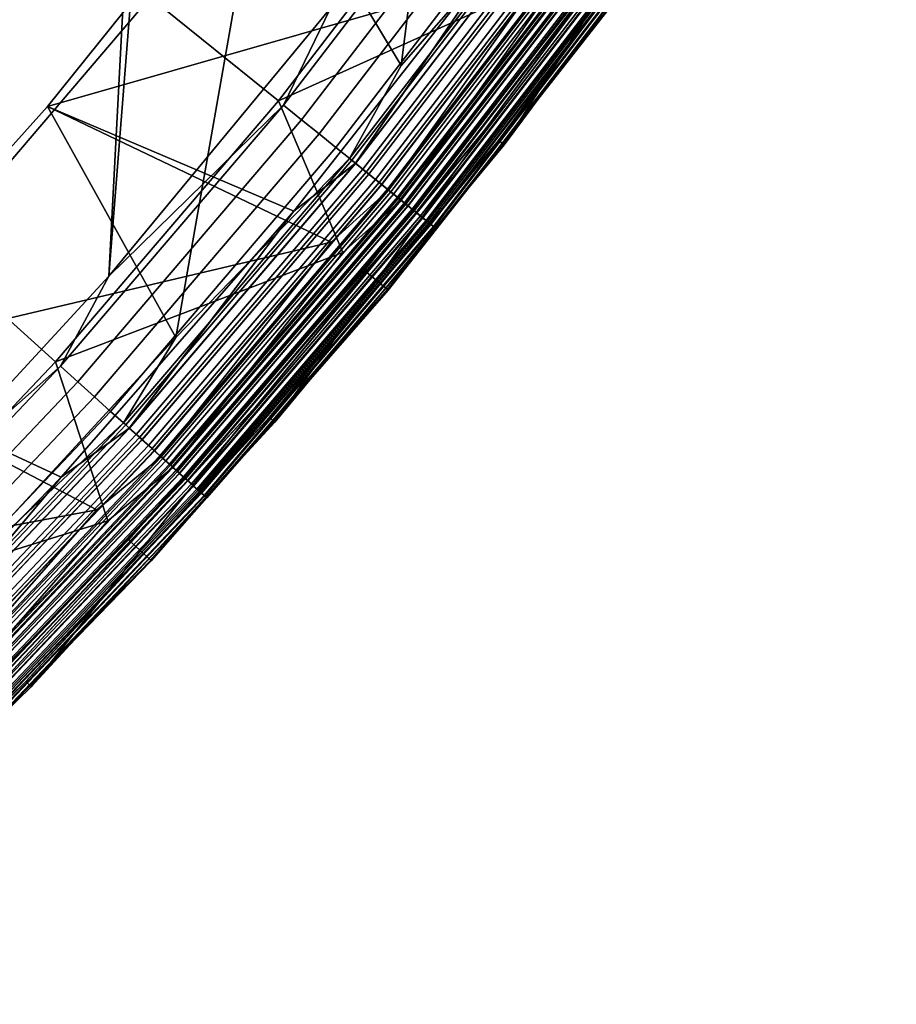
# Model space of a CAD drawing. Header units: metres. Extents: x -167 to 28, y -50 to 27.
# Tile 289 of 331: x 19.67 to 23.24, y -20.46 to -16.45. Entities that reach past the tile are written whole.
import ezdxf

# ---------------------------------------------------------------- set-up
doc = ezdxf.new("R2010")
doc.units = ezdxf.units.M
doc.layers.add('solid_12_065_011_XXX', color=7, linetype='CONTINUOUS')

msp = doc.modelspace()

# ---------------------------------------------------------------- linework, layer by layer
at = {"layer": 'solid_12_065_011_XXX'}
for points in [[(19.041513, 18.570009, 0.2), (20.00272, 17.530422, 0.2), (16.99617, -20.458609, 0.2)], [(20.00272, 17.530422, 0.2), (18.060774, -19.525187, 0.2), (16.99617, -20.458609, 0.2)], [(20.00272, 17.530422, 0.2), (20.9072, 16.441216, 0.2), (18.060774, -19.525187, 0.2)], [(20.9072, 16.441216, 0.2), (19.07415, -18.536488, 0.2), (18.060774, -19.525187, 0.2)], [(20.9072, 16.441216, 0.2), (21.75247, 15.305375, 0.2), (19.07415, -18.536488, 0.2)], [(21.75247, 15.305375, 0.2), (20.033514, -17.49522, 0.2), (19.07415, -18.536488, 0.2)], [(21.75247, 15.305375, 0.2), (22.53614, 14.126105, 0.2), (20.033514, -17.49522, 0.2)], [(22.53614, 14.126105, 0.2), (20.936155, -16.404324, 0.2), (20.033514, -17.49522, 0.2)], [(21.643494, -16.961409, 24), (22.433382, -15.72779, 0.996509), (23.238653, -14.51155, 0.996509), (22.515514, -15.785487, 24)], [(21.22316, -16.638527, 24.5), (21.484915, -14.567171, 24.5), (20.664789, -15.708932, 24.5)], [(21.87499, -15.893111, 24.494911), (22.078888, -15.485021, 24.5), (21.484915, -14.567171, 24.5), (21.22316, -16.638527, 24.5)], [(21.031393, -15.280202, 129.094391), (20.202866, -16.359959, 129.094391), (20.723978, -16.781946, 127.764793), (21.573875, -15.674338, 127.764793)], [(21.573875, -15.674338, 127.764793), (20.723978, -16.781946, 127.764793), (21.882599, -16.257492, 126.423683)], [(21.595589, -15.690114, 0.205801), (20.744837, -16.798838, 0.205801), (20.936155, -16.404324, 0.2)], [(21.672335, -15.745872, 0.223141), (20.818558, -16.858536, 0.223141), (20.744837, -16.798838, 0.205801), (21.595589, -15.690114, 0.205801)], [(20.664789, -15.70893, 111.5), (19.783991, -16.804691, 111.5), (19.784006, -16.804676, 111), (20.664787, -15.708934, 111)], [(21.833391, -16.217274, 111.5), (19.783991, -16.804691, 111.5), (20.664789, -15.70893, 111.5)], [(19.784014, -16.804665, 24.5), (20.664789, -15.708932, 24.5), (20.664787, -15.708934, 25), (19.784006, -16.804676, 25)], [(20.664787, -15.708934, 111), (19.784006, -16.804676, 111), (20.786774, -17.231077, 111), (21.674427, -16.100286, 111)], [(20.664787, -15.708934, 25), (21.674427, -16.100286, 25), (20.786774, -17.231077, 25), (19.784006, -16.804676, 25)], [(20.307224, -17.744852, 24.5), (20.664789, -15.708932, 24.5), (19.784014, -16.804665, 24.5)], [(21.013231, -17.016178, 24.494911), (21.22316, -16.638527, 24.5), (20.664789, -15.708932, 24.5), (20.307224, -17.744852, 24.5)], [(20.710192, -18.089163, 24), (21.564526, -16.899446, 0.996509), (22.433382, -15.72779, 0.996509), (21.643494, -16.961409, 24)], [(21.746834, -15.799999, 0.25177), (20.890121, -16.916487, 0.25177), (20.818558, -16.858536, 0.223141), (21.672335, -15.745872, 0.223141)], [(22.160074, -16.100235, 0.901425), (22.433382, -15.72779, 0.996509), (21.564526, -16.899446, 0.996509)], [(21.620071, -16.942648, 24), (21.643494, -16.961409, 24), (22.515514, -15.785487, 24), (22.490889, -15.768356, 24)], [(22.217888, -16.142241, 24.07052), (21.620071, -16.942648, 24), (22.490889, -15.768356, 24)], [(21.818005, -15.851708, 0.291271), (20.95849, -16.971849, 0.291271), (20.890121, -16.916487, 0.25177), (21.746834, -15.799999, 0.25177)], [(21.884813, -15.900248, 0.34107), (21.022667, -17.023819, 0.34107), (20.95849, -16.971849, 0.291271), (21.818005, -15.851708, 0.291271)], [(19.630276, -15.896284, 130.388458), (18.771425, -16.901869, 130.388458), (19.318964, -17.394875, 129.094391), (20.202866, -16.359959, 129.094391)], [(21.013231, -17.016178, 24.494911), (21.87499, -15.893111, 24.494911), (21.22316, -16.638527, 24.5)], [(21.067457, -17.060091, 24.479727), (21.931442, -15.934125, 24.479727), (21.87499, -15.893111, 24.494911), (21.013231, -17.016178, 24.494911)], [(21.946289, -15.944913, 0.400443), (21.08172, -17.071642, 0.400443), (21.022667, -17.023819, 0.34107), (21.884813, -15.900248, 0.34107)], [(21.900513, -15.911654, 25.004999), (21.037746, -17.036032, 25.004999), (21.674427, -16.100286, 25)], [(21.956978, -15.952679, 25.020092), (21.09199, -17.079956, 25.020092), (21.037746, -17.036032, 25.004999), (21.900513, -15.911654, 25.004999)], [(21.03824, -17.036432, 110.994911), (21.901026, -15.912027, 110.994911), (21.674427, -16.100286, 111)], [(21.092468, -17.080343, 110.979729), (21.957478, -15.953041, 110.979729), (21.901026, -15.912027, 110.994911), (21.03824, -17.036432, 110.994911)], [(21.119452, -17.102194, 24.454756), (21.985567, -15.97345, 24.454756), (21.931442, -15.934125, 24.479727), (21.067457, -17.060091, 24.479727)], [(22.001539, -15.985054, 0.468529), (21.134794, -17.114618, 0.468529), (21.08172, -17.071642, 0.400443), (21.946289, -15.944913, 0.400443)], [(22.011129, -15.992022, 25.044977), (21.144007, -17.12208, 25.044977), (21.09199, -17.079956, 25.020092), (21.956978, -15.952679, 25.020092)], [(21.144461, -17.122446, 110.954758), (22.011602, -15.992366, 110.954758), (21.957478, -15.953041, 110.979729), (21.092468, -17.080343, 110.979729)], [(21.16815, -17.14163, 24.420511), (22.036263, -16.010283, 24.420511), (21.985567, -15.97345, 24.454756), (21.119452, -17.102194, 24.454756)], [(22.049761, -16.020088, 0.544336), (21.181116, -17.152128, 0.544336), (21.134794, -17.114618, 0.468529), (22.001539, -15.985054, 0.468529)], [(22.061861, -16.028881, 25.079142), (21.192739, -17.161541, 25.079142), (21.144007, -17.12208, 25.044977), (22.011129, -15.992022, 25.044977)], [(21.193159, -17.161882, 110.920509), (22.062298, -16.029198, 110.920509), (22.011602, -15.992366, 110.954758), (21.144461, -17.122446, 110.954758)], [(21.212561, -17.177593, 24.377687), (22.082495, -16.043871, 24.377687), (22.036263, -16.010283, 24.420511), (21.16815, -17.14163, 24.420511)], [(21.172709, -17.145321, 111.503677), (21.833391, -16.217274, 111.5), (22.041008, -16.013731, 111.503677)], [(21.172709, -17.145321, 111.503677), (22.041008, -16.013731, 111.503677), (22.078283, -16.040812, 111.51474), (21.208513, -17.174316, 111.51474)], [(22.090252, -16.049507, 0.626765), (21.220011, -17.183626, 0.626765), (21.181116, -17.152128, 0.544336), (22.049761, -16.020088, 0.544336)], [(22.108137, -16.062502, 25.121891), (21.237192, -17.197538, 25.121891), (21.192739, -17.161541, 25.079142), (22.061861, -16.028881, 25.079142)], [(21.23757, -17.197845, 110.877686), (22.10853, -16.062788, 110.877686), (22.062298, -16.029198, 110.920509), (21.193159, -17.161882, 110.920509)], [(21.208513, -17.174316, 111.51474), (22.078283, -16.040812, 111.51474), (22.113682, -16.06653, 111.532928), (21.242519, -17.201853, 111.532928)], [(21.251776, -17.209349, 24.32716), (22.12332, -16.073532, 24.32716), (22.082495, -16.043871, 24.377687), (21.212561, -17.177593, 24.377687)], [(22.122425, -16.072882, 0.714617), (21.250917, -17.208652, 0.714617), (21.220011, -17.183626, 0.626765), (22.090252, -16.049507, 0.626765)], [(21.223352, -17.186333, 126.288391), (22.093731, -16.052034, 126.288391), (21.882599, -16.257492, 126.423683)], [(21.25083, -17.208584, 126.148933), (22.122334, -16.072817, 126.148933), (22.093731, -16.052034, 126.288391), (21.223352, -17.186333, 126.288391)], [(22.149015, -16.092201, 25.172354), (21.276459, -17.229338, 25.172354), (21.237192, -17.197538, 25.121891), (22.108137, -16.062502, 25.121891)], [(21.276787, -17.229603, 110.827164), (22.149355, -16.092449, 110.827164), (22.10853, -16.062788, 110.877686), (21.23757, -17.197845, 110.877686)], [(21.242519, -17.201853, 111.532928), (22.113682, -16.06653, 111.532928), (22.146324, -16.090246, 111.55777), (21.273874, -17.227243, 111.55777)], [(21.03824, -17.036432, 110.994911), (21.674427, -16.100286, 111), (20.786774, -17.231077, 111)], [(21.037746, -17.036032, 25.004999), (20.786774, -17.231077, 25), (21.674427, -16.100286, 25)], [(21.267799, -17.222324, 126.006737), (22.139999, -16.085651, 126.006737), (22.122334, -16.072817, 126.148933), (21.25083, -17.208584, 126.148933)], [(22.145811, -16.089874, 0.806616), (21.273382, -17.226845, 0.806616), (21.250917, -17.208652, 0.714617), (22.122425, -16.072882, 0.714617)], [(21.285, -17.236252, 24.26996), (22.157906, -16.09866, 24.26996), (22.12332, -16.073532, 24.32716), (21.251776, -17.209349, 24.32716)], [(21.267799, -17.222324, 126.006737), (21.973946, -16.325357, 125.863533), (22.139999, -16.085651, 126.006737)], [(22.160074, -16.100235, 0.901425), (21.287083, -17.23794, 0.901425), (21.273382, -17.226845, 0.806616), (22.145811, -16.089874, 0.806616)], [(21.273874, -17.227243, 111.55777), (22.146324, -16.090246, 111.55777), (22.175392, -16.111366, 111.588661), (21.301798, -17.249857, 111.588661)], [(22.183659, -16.117373, 25.2295), (21.30974, -17.256287, 25.2295), (21.276459, -17.229338, 25.172354), (22.149015, -16.092201, 25.172354)], [(21.310009, -17.256506, 110.769958), (22.183941, -16.117577, 110.769958), (22.149355, -16.092449, 110.827164), (21.276787, -17.229603, 110.827164)], [(21.31155, -17.257753, 24.207253), (22.185545, -16.118742, 24.207253), (22.157906, -16.09866, 24.26996), (21.285, -17.236252, 24.26996)], [(22.160074, -16.100235, 0.901425), (21.564526, -16.899446, 0.996509), (21.287083, -17.23794, 0.901425)], [(21.301798, -17.249857, 111.588661), (22.175392, -16.111366, 111.588661), (22.200165, -16.129364, 111.624825), (21.325594, -17.269125, 111.624825)], [(22.211365, -16.137501, 25.292162), (21.336353, -17.277838, 25.292162), (21.30974, -17.256287, 25.2295), (22.183659, -16.117373, 25.2295)], [(21.336561, -17.278006, 110.707253), (22.21158, -16.137657, 110.707253), (22.183941, -16.117577, 110.769958), (21.310009, -17.256506, 110.769958)], [(21.330889, -17.273413, 24.140318), (22.205677, -16.133368, 24.140318), (22.185545, -16.118742, 24.207253), (21.31155, -17.257753, 24.207253)], [(21.325594, -17.269125, 111.624825), (22.200165, -16.129364, 111.624825), (22.220022, -16.143791, 111.665352), (21.344669, -17.284573, 111.665352)], [(21.342619, -17.282913, 24.07052), (22.217888, -16.142241, 24.07052), (22.205677, -16.133368, 24.140318), (21.330889, -17.273413, 24.140318)], [(22.231565, -16.152178, 25.359066), (21.355759, -17.293552, 25.359066), (21.336353, -17.277838, 25.292162), (22.211365, -16.137501, 25.292162)], [(21.355898, -17.293665, 110.64032), (22.231712, -16.152285, 110.64032), (22.21158, -16.137657, 110.707253), (21.336561, -17.278006, 110.707253)], [(21.342619, -17.282913, 24.07052), (21.620071, -16.942648, 24), (22.217888, -16.142241, 24.07052)], [(21.344669, -17.284573, 111.665352), (22.220022, -16.143791, 111.665352), (22.234468, -16.154285, 111.709244), (21.358545, -17.295809, 111.709244)], [(22.243851, -16.161102, 25.428843), (21.367559, -17.303108, 25.428843), (21.355759, -17.293552, 25.359066), (22.231565, -16.152178, 25.359066)], [(21.36763, -17.303165, 110.570518), (22.243923, -16.161156, 110.570518), (22.231712, -16.152285, 110.64032), (21.355898, -17.293665, 110.64032)], [(21.358545, -17.295809, 111.709244), (22.234468, -16.154285, 111.709244), (22.243143, -16.160589, 111.755402), (21.366879, -17.302557, 111.755402)], [(21.366879, -17.302557, 111.755402), (22.243143, -16.160589, 111.755402), (22.072462, -16.398512, 111.80262)], [(22.243851, -16.161102, 25.428843), (22.07457, -16.400103, 25.5), (21.367559, -17.303108, 25.428843)], [(21.36763, -17.303165, 110.570518), (22.07457, -16.400103, 110.5), (22.243923, -16.161156, 110.570518)], [(21.172709, -17.145321, 111.503677), (20.939199, -17.356462, 111.5), (19.783991, -16.804691, 111.5), (21.833391, -16.217274, 111.5)], [(21.223352, -17.186333, 126.288391), (21.882599, -16.257492, 126.423683), (20.723978, -16.781946, 127.764793), (20.986317, -17.399099, 126.423683)], [(21.168413, -17.550016, 111.80262), (22.072462, -16.398512, 111.80262), (21.973946, -16.325357, 125.863533), (21.073921, -17.471729, 125.863533)], [(21.267799, -17.222324, 126.006737), (21.073921, -17.471729, 125.863533), (21.973946, -16.325357, 125.863533)], [(20.202866, -16.359959, 129.094391), (19.318964, -17.394875, 129.094391), (19.817278, -17.843557, 127.764793), (20.723978, -16.781946, 127.764793)], [(20.744837, -16.798838, 0.205801), (20.033514, -17.49522, 0.2), (20.936155, -16.404324, 0.2)], [(21.366879, -17.302557, 111.755402), (22.072462, -16.398512, 111.80262), (21.168413, -17.550016, 111.80262)], [(21.170435, -17.551716, 25.5), (22.07457, -16.400103, 25.5), (22.07457, -16.400103, 110.5), (21.170435, -17.551716, 110.5)], [(21.36763, -17.303165, 110.570518), (21.170435, -17.551716, 110.5), (22.07457, -16.400103, 110.5)], [(21.367559, -17.303108, 25.428843), (22.07457, -16.400103, 25.5), (21.170435, -17.551716, 25.5)], [(20.723978, -16.781946, 127.764793), (19.817278, -17.843557, 127.764793), (20.986317, -17.399099, 126.423683)], [(19.783991, -16.804691, 111.5), (18.845179, -17.851141, 111.5), (18.845224, -17.851091, 111), (19.784006, -16.804676, 111)], [(20.939199, -17.356462, 111.5), (18.845179, -17.851141, 111.5), (19.783991, -16.804691, 111.5)], [(18.845184, -17.851133, 24.5), (19.784014, -16.804665, 24.5), (19.784006, -16.804676, 25), (18.845224, -17.851091, 25)], [(20.307224, -17.744852, 24.5), (19.784014, -16.804665, 24.5), (18.845184, -17.851133, 24.5), (19.333717, -18.800814, 24.5)], [(19.784006, -16.804676, 111), (18.845224, -17.851091, 111), (19.84016, -18.313055, 111), (20.786774, -17.231077, 111)], [(19.784006, -16.804676, 25), (20.786774, -17.231077, 25), (19.84016, -18.313055, 25), (18.845224, -17.851091, 25)], [(20.744837, -16.798838, 0.205801), (19.837223, -17.861515, 0.205801), (20.033514, -17.49522, 0.2)], [(20.818558, -16.858536, 0.223141), (19.907719, -17.924992, 0.223141), (19.837223, -17.861515, 0.205801), (20.744837, -16.798838, 0.205801)], [(20.890121, -16.916487, 0.25177), (19.976152, -17.986609, 0.25177), (19.907719, -17.924992, 0.223141), (20.818558, -16.858536, 0.223141)], [(19.717802, -19.166069, 24), (20.634539, -18.023203, 0.996509), (21.564526, -16.899446, 0.996509), (20.710192, -18.089163, 24)], [(21.287083, -17.23794, 0.901425), (21.564526, -16.899446, 0.996509), (20.634539, -18.023203, 0.996509)], [(20.95849, -16.971849, 0.291271), (20.041529, -18.045473, 0.291271), (19.976152, -17.986609, 0.25177), (20.890121, -16.916487, 0.25177)], [(20.687334, -18.069723, 24), (20.710192, -18.089163, 24), (21.643494, -16.961409, 24), (21.620071, -16.942648, 24)], [(21.342619, -17.282913, 24.07052), (20.687334, -18.069723, 24), (21.620071, -16.942648, 24)], [(21.022667, -17.023819, 0.34107), (20.102898, -18.100731, 0.34107), (20.041529, -18.045473, 0.291271), (20.95849, -16.971849, 0.291271)], [(20.093874, -18.092606, 24.494911), (21.013231, -17.016178, 24.494911), (20.307224, -17.744852, 24.5)], [(20.145729, -18.139296, 24.479727), (21.067457, -17.060091, 24.479727), (21.013231, -17.016178, 24.494911), (20.093874, -18.092606, 24.494911)], [(21.08172, -17.071642, 0.400443), (20.159369, -18.151577, 0.400443), (20.102898, -18.100731, 0.34107), (21.022667, -17.023819, 0.34107)], [(21.037746, -17.036032, 25.004999), (20.117317, -18.113714, 25.004999), (20.786774, -17.231077, 25)], [(21.09199, -17.079956, 25.020092), (20.169188, -18.160418, 25.020092), (20.117317, -18.113714, 25.004999), (21.037746, -17.036032, 25.004999)], [(20.11779, -18.11414, 110.994911), (21.03824, -17.036432, 110.994911), (20.786774, -17.231077, 111)], [(20.169645, -18.16083, 110.979729), (21.092468, -17.080343, 110.979729), (21.03824, -17.036432, 110.994911), (20.11779, -18.11414, 110.994911)], [(20.195448, -18.184063, 24.454756), (21.119452, -17.102194, 24.454756), (21.067457, -17.060091, 24.479727), (20.145729, -18.139296, 24.479727)], [(21.134794, -17.114618, 0.468529), (20.210119, -18.197273, 0.468529), (20.159369, -18.151577, 0.400443), (21.08172, -17.071642, 0.400443)], [(21.144007, -17.12208, 25.044977), (20.218929, -18.205206, 25.044977), (20.169188, -18.160418, 25.020092), (21.09199, -17.079956, 25.020092)], [(20.219364, -18.205597, 110.954758), (21.144461, -17.122446, 110.954758), (21.092468, -17.080343, 110.979729), (20.169645, -18.16083, 110.979729)], [(20.242016, -18.225992, 24.420511), (21.16815, -17.14163, 24.420511), (21.119452, -17.102194, 24.454756), (20.195448, -18.184063, 24.454756)], [(21.181116, -17.152128, 0.544336), (20.254414, -18.237156, 0.544336), (20.210119, -18.197273, 0.468529), (21.134794, -17.114618, 0.468529)], [(21.192739, -17.161541, 25.079142), (20.26553, -18.247166, 25.079142), (20.218929, -18.205206, 25.044977), (21.144007, -17.12208, 25.044977)], [(20.265932, -18.247526, 110.920509), (21.193159, -17.161882, 110.920509), (21.144461, -17.122446, 110.954758), (20.219364, -18.205597, 110.954758)], [(20.284483, -18.264231, 24.377687), (21.212561, -17.177593, 24.377687), (21.16815, -17.14163, 24.420511), (20.242016, -18.225992, 24.420511)], [(20.246376, -18.229918, 111.503677), (20.939199, -17.356462, 111.5), (21.172709, -17.145321, 111.503677)], [(20.246376, -18.229918, 111.503677), (21.172709, -17.145321, 111.503677), (21.208513, -17.174316, 111.51474), (20.280615, -18.260746, 111.51474)], [(21.220011, -17.183626, 0.626765), (20.291609, -18.270647, 0.626765), (20.254414, -18.237156, 0.544336), (21.181116, -17.152128, 0.544336)], [(21.237192, -17.197538, 25.121891), (20.308039, -18.285439, 25.121891), (20.26553, -18.247166, 25.079142), (21.192739, -17.161541, 25.079142)], [(20.308399, -18.285765, 110.877686), (21.23757, -17.197845, 110.877686), (21.193159, -17.161882, 110.920509), (20.265932, -18.247526, 110.920509)], [(20.280615, -18.260746, 111.51474), (21.208513, -17.174316, 111.51474), (21.242519, -17.201853, 111.532928), (20.313131, -18.290026, 111.532928)], [(20.321983, -18.297997, 24.32716), (21.251776, -17.209349, 24.32716), (21.212561, -17.177593, 24.377687), (20.284483, -18.264231, 24.377687)], [(21.250917, -17.208652, 0.714617), (20.321161, -18.297256, 0.714617), (20.291609, -18.270647, 0.626765), (21.220011, -17.183626, 0.626765)], [(20.294804, -18.273523, 126.288391), (21.223352, -17.186333, 126.288391), (20.986317, -17.399099, 126.423683)], [(20.321079, -18.297182, 126.148933), (21.25083, -17.208584, 126.148933), (21.223352, -17.186333, 126.288391), (20.294804, -18.273523, 126.288391)], [(21.276459, -17.229338, 25.172354), (20.345587, -18.319248, 25.172354), (20.308039, -18.285439, 25.121891), (21.237192, -17.197538, 25.121891)], [(20.3459, -18.31953, 110.827164), (21.276787, -17.229603, 110.827164), (21.23757, -17.197845, 110.877686), (20.308399, -18.285765, 110.877686)], [(20.313131, -18.290026, 111.532928), (21.242519, -17.201853, 111.532928), (21.273874, -17.227243, 111.55777), (20.343115, -18.317022, 111.55777)], [(20.337305, -18.311792, 126.006737), (21.267799, -17.222324, 126.006737), (21.25083, -17.208584, 126.148933), (20.321079, -18.297182, 126.148933)], [(21.273382, -17.226845, 0.806616), (20.342646, -18.316599, 0.806616), (20.321161, -18.297256, 0.714617), (21.250917, -17.208652, 0.714617)], [(20.353754, -18.326601, 24.26996), (21.285, -17.236252, 24.26996), (21.251776, -17.209349, 24.32716), (20.321983, -18.297997, 24.32716)], [(20.337305, -18.311792, 126.006737), (21.073921, -17.471729, 125.863533), (21.267799, -17.222324, 126.006737)], [(21.287083, -17.23794, 0.901425), (20.355745, -18.328396, 0.901425), (20.342646, -18.316599, 0.806616), (21.273382, -17.226845, 0.806616)], [(20.343115, -18.317022, 111.55777), (21.273874, -17.227243, 111.55777), (21.301798, -17.249857, 111.588661), (20.369818, -18.341066, 111.588661)], [(21.30974, -17.256287, 25.2295), (20.377411, -18.347902, 25.2295), (20.345587, -18.319248, 25.172354), (21.276459, -17.229338, 25.172354)], [(20.377668, -18.348135, 110.769958), (21.310009, -17.256506, 110.769958), (21.276787, -17.229603, 110.827164), (20.3459, -18.31953, 110.827164)], [(20.11779, -18.11414, 110.994911), (20.786774, -17.231077, 111), (19.84016, -18.313055, 111)], [(20.117317, -18.113714, 25.004999), (19.84016, -18.313055, 25), (20.786774, -17.231077, 25)], [(20.379143, -18.349463, 24.207253), (21.31155, -17.257753, 24.207253), (21.285, -17.236252, 24.26996), (20.353754, -18.326601, 24.26996)], [(21.287083, -17.23794, 0.901425), (20.634539, -18.023203, 0.996509), (20.355745, -18.328396, 0.901425)], [(20.369818, -18.341066, 111.588661), (21.301798, -17.249857, 111.588661), (21.325594, -17.269125, 111.624825), (20.392572, -18.361555, 111.624825)], [(21.336353, -17.277838, 25.292162), (20.402861, -18.370817, 25.292162), (20.377411, -18.347902, 25.2295), (21.30974, -17.256287, 25.2295)], [(20.403059, -18.370996, 110.707253), (21.336561, -17.278006, 110.707253), (21.310009, -17.256506, 110.769958), (20.377668, -18.348135, 110.769958)], [(20.397635, -18.366114, 24.140318), (21.330889, -17.273413, 24.140318), (21.31155, -17.257753, 24.207253), (20.379143, -18.349463, 24.207253)], [(20.392572, -18.361555, 111.624825), (21.325594, -17.269125, 111.624825), (21.344669, -17.284573, 111.665352), (20.410812, -18.377977, 111.665352)], [(20.408854, -18.376213, 24.07052), (21.342619, -17.282913, 24.07052), (21.330889, -17.273413, 24.140318), (20.397635, -18.366114, 24.140318)], [(21.355759, -17.293552, 25.359066), (20.421417, -18.387526, 25.359066), (20.402861, -18.370817, 25.292162), (21.336353, -17.277838, 25.292162)], [(20.421551, -18.387648, 110.64032), (21.355898, -17.293665, 110.64032), (21.336561, -17.278006, 110.707253), (20.403059, -18.370996, 110.707253)], [(20.408854, -18.376213, 24.07052), (20.687334, -18.069723, 24), (21.342619, -17.282913, 24.07052)], [(20.410812, -18.377977, 111.665352), (21.344669, -17.284573, 111.665352), (21.358545, -17.295809, 111.709244), (20.424082, -18.389927, 111.709244)], [(21.367559, -17.303108, 25.428843), (20.432701, -18.397686, 25.428843), (20.421417, -18.387526, 25.359066), (21.355759, -17.293552, 25.359066)], [(20.432768, -18.397747, 110.570518), (21.36763, -17.303165, 110.570518), (21.355898, -17.293665, 110.64032), (20.421551, -18.387648, 110.64032)], [(20.424082, -18.389927, 111.709244), (21.358545, -17.295809, 111.709244), (21.366879, -17.302557, 111.755402), (20.432051, -18.3971, 111.755402)], [(20.432051, -18.3971, 111.755402), (21.366879, -17.302557, 111.755402), (21.168413, -17.550016, 111.80262)], [(21.367559, -17.303108, 25.428843), (21.170435, -17.551716, 25.5), (20.432701, -18.397686, 25.428843)], [(20.432768, -18.397747, 110.570518), (21.170435, -17.551716, 110.5), (21.36763, -17.303165, 110.570518)], [(20.246376, -18.229918, 111.503677), (19.985643, -18.446436, 111.5), (18.845179, -17.851141, 111.5), (20.939199, -17.356462, 111.5)], [(19.318964, -17.394875, 129.094391), (18.382111, -18.382111, 129.094391), (18.856258, -18.856258, 127.764793), (19.817278, -17.843557, 127.764793)], [(20.294804, -18.273523, 126.288391), (20.986317, -17.399099, 126.423683), (19.817278, -17.843557, 127.764793), (20.030556, -18.491375, 126.423683)], [(19.837223, -17.861515, 0.205801), (19.07415, -18.536488, 0.2), (20.033514, -17.49522, 0.2)], [(20.204359, -18.651772, 111.80262), (21.168413, -17.550016, 111.80262), (21.073921, -17.471729, 125.863533), (20.114172, -18.568565, 125.863533)], [(20.337305, -18.311792, 126.006737), (20.114172, -18.568565, 125.863533), (21.073921, -17.471729, 125.863533)], [(20.432051, -18.3971, 111.755402), (21.168413, -17.550016, 111.80262), (20.204359, -18.651772, 111.80262)], [(20.206289, -18.653576, 25.5), (21.170435, -17.551716, 25.5), (21.170435, -17.551716, 110.5), (20.206289, -18.653576, 110.5)], [(20.432768, -18.397747, 110.570518), (20.206289, -18.653576, 110.5), (21.170435, -17.551716, 110.5)], [(20.432701, -18.397686, 25.428843), (21.170435, -17.551716, 25.5), (20.206289, -18.653576, 25.5)], [(20.093874, -18.092606, 24.494911), (20.307224, -17.744852, 24.5), (19.333717, -18.800814, 24.5)], [(18.845224, -17.851091, 111), (17.851091, -18.845224, 111), (18.837267, -19.343143, 111), (19.84016, -18.313055, 111)], [(18.845224, -17.851091, 25), (19.84016, -18.313055, 25), (18.837267, -19.343143, 25), (17.851091, -18.845224, 25)], [(19.985643, -18.446436, 111.5), (17.851141, -18.845179, 111.5), (18.845179, -17.851141, 111.5)], [(19.817278, -17.843557, 127.764793), (18.856258, -18.856258, 127.764793), (20.030556, -18.491375, 126.423683)], [(19.837223, -17.861515, 0.205801), (18.875237, -18.875237, 0.205801), (19.07415, -18.536488, 0.2)], [(19.907719, -17.924992, 0.223141), (18.942314, -18.942314, 0.223141), (18.875237, -18.875237, 0.205801), (19.837223, -17.861515, 0.205801)], [(19.976152, -17.986609, 0.25177), (19.007429, -19.007429, 0.25177), (18.942314, -18.942314, 0.223141), (19.907719, -17.924992, 0.223141)], [(20.041529, -18.045473, 0.291271), (19.069635, -19.069635, 0.291271), (19.007429, -19.007429, 0.25177), (19.976152, -17.986609, 0.25177)], [(18.67021, -20.187946, 24), (19.646059, -19.095873, 0.996509), (20.634539, -18.023203, 0.996509), (19.717802, -19.166069, 24)], [(20.355745, -18.328396, 0.901425), (20.634539, -18.023203, 0.996509), (19.646059, -19.095873, 0.996509)], [(20.102898, -18.100731, 0.34107), (19.128029, -19.128029, 0.34107), (19.069635, -19.069635, 0.291271), (20.041529, -18.045473, 0.291271)], [(19.696579, -19.144865, 24), (19.717802, -19.166069, 24), (20.710192, -18.089163, 24), (20.687334, -18.069723, 24)], [(20.408854, -18.376213, 24.07052), (19.696579, -19.144865, 24), (20.687334, -18.069723, 24)], [(19.119444, -19.119444, 24.494911), (20.093874, -18.092606, 24.494911), (19.333717, -18.800814, 24.5)], [(19.168783, -19.168783, 24.479727), (20.145729, -18.139296, 24.479727), (20.093874, -18.092606, 24.494911), (19.119444, -19.119444, 24.494911)], [(20.159369, -18.151577, 0.400443), (19.181761, -19.181761, 0.400443), (19.128029, -19.128029, 0.34107), (20.102898, -18.100731, 0.34107)], [(20.117317, -18.113714, 25.004999), (19.141748, -19.141748, 25.004999), (19.84016, -18.313055, 25)], [(20.169188, -18.160418, 25.020092), (19.191103, -19.191103, 25.020092), (19.141748, -19.141748, 25.004999), (20.117317, -18.113714, 25.004999)], [(19.142199, -19.142199, 110.994911), (20.11779, -18.11414, 110.994911), (19.84016, -18.313055, 111)], [(19.19154, -19.19154, 110.979729), (20.169645, -18.16083, 110.979729), (20.11779, -18.11414, 110.994911), (19.142199, -19.142199, 110.994911)], [(19.216091, -19.216091, 24.454756), (20.195448, -18.184063, 24.454756), (20.145729, -18.139296, 24.479727), (19.168783, -19.168783, 24.479727)], [(20.210119, -18.197273, 0.468529), (19.230051, -19.230051, 0.468529), (19.181761, -19.181761, 0.400443), (20.159369, -18.151577, 0.400443)], [(20.218929, -18.205206, 25.044977), (19.238434, -19.238434, 25.044977), (19.191103, -19.191103, 25.020092), (20.169188, -18.160418, 25.020092)], [(19.238846, -19.238846, 110.954758), (20.219364, -18.205597, 110.954758), (20.169645, -18.16083, 110.979729), (19.19154, -19.19154, 110.979729)], [(19.260401, -19.260401, 24.420511), (20.242016, -18.225992, 24.420511), (20.195448, -18.184063, 24.454756), (19.216091, -19.216091, 24.454756)], [(20.254414, -18.237156, 0.544336), (19.272198, -19.272198, 0.544336), (19.230051, -19.230051, 0.468529), (20.210119, -18.197273, 0.468529)], [(20.26553, -18.247166, 25.079142), (19.282774, -19.282774, 25.079142), (19.238434, -19.238434, 25.044977), (20.218929, -18.205206, 25.044977)], [(19.283155, -19.283155, 110.920509), (20.265932, -18.247526, 110.920509), (20.219364, -18.205597, 110.954758), (19.238846, -19.238846, 110.954758)], [(19.300808, -19.300808, 24.377687), (20.284483, -18.264231, 24.377687), (20.242016, -18.225992, 24.420511), (19.260401, -19.260401, 24.420511)], [(19.264547, -19.264547, 111.503677), (19.985643, -18.446436, 111.5), (20.246376, -18.229918, 111.503677)], [(19.264547, -19.264547, 111.503677), (20.246376, -18.229918, 111.503677), (20.280615, -18.260746, 111.51474), (19.297127, -19.297127, 111.51474)], [(20.291609, -18.270647, 0.626765), (19.307589, -19.307589, 0.626765), (19.272198, -19.272198, 0.544336), (20.254414, -18.237156, 0.544336)], [(20.308039, -18.285439, 25.121891), (19.323221, -19.323221, 25.121891), (19.282774, -19.282774, 25.079142), (20.26553, -18.247166, 25.079142)], [(19.323565, -19.323565, 110.877686), (20.308399, -18.285765, 110.877686), (20.265932, -18.247526, 110.920509), (19.283155, -19.283155, 110.920509)], [(19.297127, -19.297127, 111.51474), (20.280615, -18.260746, 111.51474), (20.313131, -18.290026, 111.532928), (19.328066, -19.328066, 111.532928)], [(19.336491, -19.336491, 24.32716), (20.321983, -18.297997, 24.32716), (20.284483, -18.264231, 24.377687), (19.300808, -19.300808, 24.377687)], [(20.321161, -18.297256, 0.714617), (19.335709, -19.335709, 0.714617), (19.307589, -19.307589, 0.626765), (20.291609, -18.270647, 0.626765)], [(19.310629, -19.310629, 126.288391), (20.294804, -18.273523, 126.288391), (20.030556, -18.491375, 126.423683)], [(19.335629, -19.335629, 126.148933), (20.321079, -18.297182, 126.148933), (20.294804, -18.273523, 126.288391), (19.310629, -19.310629, 126.288391)], [(20.345587, -18.319248, 25.172354), (19.358948, -19.358948, 25.172354), (19.323221, -19.323221, 25.121891), (20.308039, -18.285439, 25.121891)], [(19.359245, -19.359245, 110.827164), (20.3459, -18.31953, 110.827164), (20.308399, -18.285765, 110.877686), (19.323565, -19.323565, 110.877686)], [(19.328066, -19.328066, 111.532928), (20.313131, -18.290026, 111.532928), (20.343115, -18.317022, 111.55777), (19.356596, -19.356596, 111.55777)], [(19.351068, -19.351068, 126.006737), (20.337305, -18.311792, 126.006737), (20.321079, -18.297182, 126.148933), (19.335629, -19.335629, 126.148933)], [(20.342646, -18.316599, 0.806616), (19.35615, -19.35615, 0.806616), (19.335709, -19.335709, 0.714617), (20.321161, -18.297256, 0.714617)], [(19.366718, -19.366718, 24.26996), (20.353754, -18.326601, 24.26996), (20.321983, -18.297997, 24.32716), (19.336491, -19.336491, 24.32716)], [(19.351068, -19.351068, 126.006737), (20.114172, -18.568565, 125.863533), (20.337305, -18.311792, 126.006737)], [(19.142199, -19.142199, 110.994911), (19.84016, -18.313055, 111), (18.837267, -19.343143, 111)], [(19.141748, -19.141748, 25.004999), (18.837267, -19.343143, 25), (19.84016, -18.313055, 25)], [(20.355745, -18.328396, 0.901425), (19.368614, -19.368614, 0.901425), (19.35615, -19.35615, 0.806616), (20.342646, -18.316599, 0.806616)], [(19.356596, -19.356596, 111.55777), (20.343115, -18.317022, 111.55777), (20.369818, -18.341066, 111.588661), (19.382004, -19.382004, 111.588661)], [(20.377411, -18.347902, 25.2295), (19.389229, -19.389229, 25.2295), (19.358948, -19.358948, 25.172354), (20.345587, -18.319248, 25.172354)], [(19.389475, -19.389475, 110.769958), (20.377668, -18.348135, 110.769958), (20.3459, -18.31953, 110.827164), (19.359245, -19.359245, 110.827164)], [(19.390877, -19.390877, 24.207253), (20.379143, -18.349463, 24.207253), (20.353754, -18.326601, 24.26996), (19.366718, -19.366718, 24.26996)], [(20.355745, -18.328396, 0.901425), (19.646059, -19.095873, 0.996509), (19.368614, -19.368614, 0.901425)], [(19.382004, -19.382004, 111.588661), (20.369818, -18.341066, 111.588661), (20.392572, -18.361555, 111.624825), (19.403656, -19.403656, 111.624825)], [(20.402861, -18.370817, 25.292162), (19.413445, -19.413445, 25.292162), (19.389229, -19.389229, 25.2295), (20.377411, -18.347902, 25.2295)], [(19.413633, -19.413633, 110.707253), (20.403059, -18.370996, 110.707253), (20.377668, -18.348135, 110.769958), (19.389475, -19.389475, 110.769958)], [(19.408472, -19.408472, 24.140318), (20.397635, -18.366114, 24.140318), (20.379143, -18.349463, 24.207253), (19.390877, -19.390877, 24.207253)], [(19.403656, -19.403656, 111.624825), (20.392572, -18.361555, 111.624825), (20.410812, -18.377977, 111.665352), (19.421011, -19.421011, 111.665352)], [(19.419146, -19.419146, 24.07052), (20.408854, -18.376213, 24.07052), (20.397635, -18.366114, 24.140318), (19.408472, -19.408472, 24.140318)], [(20.421417, -18.387526, 25.359066), (19.431101, -19.431101, 25.359066), (19.413445, -19.413445, 25.292162), (20.402861, -18.370817, 25.292162)], [(19.431229, -19.431229, 110.64032), (20.421551, -18.387648, 110.64032), (20.403059, -18.370996, 110.707253), (19.413633, -19.413633, 110.707253)], [(19.419146, -19.419146, 24.07052), (19.696579, -19.144865, 24), (20.408854, -18.376213, 24.07052)], [(19.421011, -19.421011, 111.665352), (20.410812, -18.377977, 111.665352), (20.424082, -18.389927, 111.709244), (19.433638, -19.433638, 111.709244)], [(20.432701, -18.397686, 25.428843), (19.441837, -19.441837, 25.428843), (19.431101, -19.431101, 25.359066), (20.421417, -18.387526, 25.359066)], [(19.441902, -19.441902, 110.570518), (20.432768, -18.397747, 110.570518), (20.421551, -18.387648, 110.64032), (19.431229, -19.431229, 110.64032)], [(19.433638, -19.433638, 111.709244), (20.424082, -18.389927, 111.709244), (20.432051, -18.3971, 111.755402), (19.441219, -19.441219, 111.755402)], [(19.441219, -19.441219, 111.755402), (20.432051, -18.3971, 111.755402), (20.204359, -18.651772, 111.80262)], [(20.432701, -18.397686, 25.428843), (20.206289, -18.653576, 25.5), (19.441837, -19.441837, 25.428843)], [(19.441902, -19.441902, 110.570518), (20.206289, -18.653576, 110.5), (20.432768, -18.397747, 110.570518)], [(19.264547, -19.264547, 111.503677), (18.975475, -19.484051, 111.5), (17.851141, -18.845179, 111.5), (19.985643, -18.446436, 111.5)], [(19.310629, -19.310629, 126.288391), (20.030556, -18.491375, 126.423683), (18.856258, -18.856258, 127.764793), (19.018023, -19.531231, 126.423683)], [(19.183035, -19.700657, 111.80262), (20.204359, -18.651772, 111.80262), (20.114172, -18.568565, 125.863533), (19.09741, -19.612762, 125.863533)], [(19.351068, -19.351068, 126.006737), (19.09741, -19.612762, 125.863533), (20.114172, -18.568565, 125.863533)], [(19.441219, -19.441219, 111.755402), (20.204359, -18.651772, 111.80262), (19.183035, -19.700657, 111.80262)], [(19.184866, -19.70256, 25.5), (20.206289, -18.653576, 25.5), (20.206289, -18.653576, 110.5), (19.184866, -19.70256, 110.5)], [(19.441902, -19.441902, 110.570518), (19.184866, -19.70256, 110.5), (20.206289, -18.653576, 110.5)], [(19.441837, -19.441837, 25.428843), (20.206289, -18.653576, 25.5), (19.184866, -19.70256, 25.5)], [(18.649796, -20.165962, 24), (18.67021, -20.187946, 24), (19.717802, -19.166069, 24), (19.696579, -19.144865, 24)], [(19.419146, -19.419146, 24.07052), (18.649796, -20.165962, 24), (19.696579, -19.144865, 24)]]:
    msp.add_3dface(points, dxfattribs=at)

doc.saveas('drawing.dxf')
